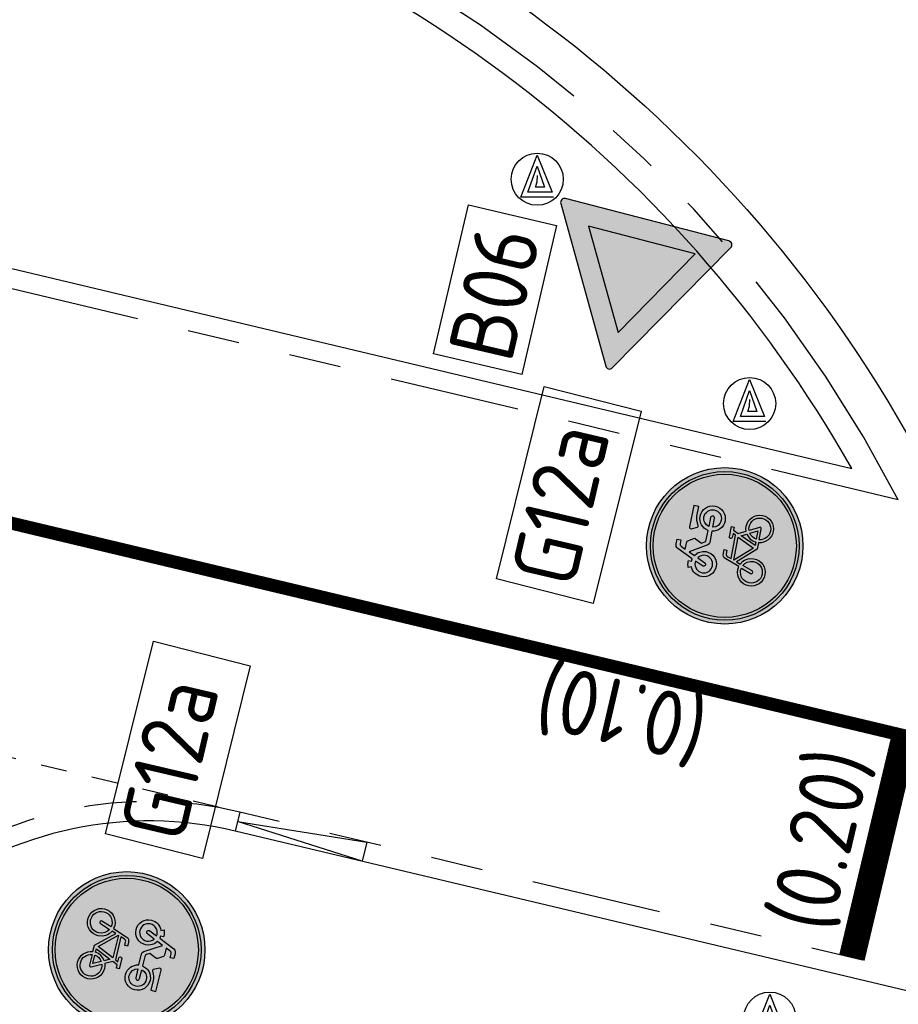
# Model space of a CAD drawing. Header units: metres. Extents: x 116958 to 118326, y 475500 to 477904.
# Tile 481 of 656: x 117583.62 to 117590.36, y 476731.2 to 476738.76. Entities that reach past the tile are written whole.
import ezdxf

# ---------------------------------------------------------------- set-up
doc = ezdxf.new("R2010")
doc.units = ezdxf.units.M
doc.header["$LTSCALE"] = 0.2
for name, pattern in [('HIDDEN', [4, 2, -2]), ('MATGRENS', [2, 1, -1]), ('VH-TROTTOIRBAND_130-150', [15, 5, -2, 2, -2, 2, -2]), ('VH-TROTTOIRBAND_180-200', [20, 10, -2, 2, -2, 2, -2])]:
    doc.linetypes.add(name, pattern=pattern)
doc.layers.get('0').update_dxf_attribs({"color": 6})
for name, color, linetype in [('N-WE-IE-MEUBILAIR_WEGMEUBILAIR_VERKEERSBORD-G', 7, 'Continuous'), ('N-WE-IE-MEUBILAIR_WEGMEUBILAIR_VERKEERSBORD-PAAL', 2, 'Continuous'), ('N-WE-VH-GOOT_TEGEL-300', 251, 'Continuous'), ('N-WE-VH-KANTOPSLUITING_ACHTERKANTBAND-G', 251, 'Continuous'), ('N-WE-VH-KANTOPSLUITING_TROTTOIRBAND_130 150-G', 251, 'VH-TROTTOIRBAND_130-150'), ('N-WE-VH-KANTOPSLUITING_TROTTOIRBAND_130 150-VERLAADG', 251, 'HIDDEN'), ('N-WE-VH-KANTOPSLUITING_TROTTOIRBAND_180 200-G', 251, 'VH-TROTTOIRBAND_180-200'), ('N-WE-VH-MATERIAALGRENS-G', 251, 'MATGRENS'), ('N-WE-VW-MARKERING_DWARS_STOPSTREEP_020-G', 1, 'Continuous'), ('N-WE-VW-MARKERING_LANGS_STREEP_GETROKKEN_010-G', 1, 'Continuous'), ('N-WE-VW-MARKERING_LANGS_STREEP_GETROKKEN_3X010-G', 1, 'Continuous'), ('N-WE-VW-MARKERING_TEKST-G', 7, 'Continuous'), ('to-xx-bibcontour', 7, 'Continuous'), ('to-xx-bibkleur', 7, 'Continuous')]:
    doc.layers.add(name, color=color, linetype=linetype)
doc.styles.get("Standard").update_dxf_attribs({"font": 'isocp.shx'})

# ---------------------------------------------------------------- blocks, each defined once
blk = doc.blocks.new('G12a')
at = {"layer": 'to-xx-bibkleur'}
h = blk.add_hatch(color=150, dxfattribs=at)
h.paths.add_polyline_path([(0.3, 0.3, 1), (-0.3, 0.3, 1)])
h.paths.add_polyline_path([(-0.2852, 0.3, -1), (0.2852, 0.3, -1)], flags=16)
h.paths.add_polyline_path([(-0.2747, 0.3, -1), (0.2747, 0.3, -1)], flags=0)
h.paths.add_polyline_path([(0.1413, 0.1912), (0.1424, 0.1805), (0.1413, 0.1698), (0.1383, 0.1599), (0.1334, 0.1509), (0.1268, 0.143), (0.1191, 0.1366), (0.1099, 0.1316), (0.1, 0.1285), (0.0893, 0.1275), (0.0794, 0.1284), (0.07, 0.1311), (0.0614, 0.1355), (0.0538, 0.1412), (0.0474, 0.1483), (0.0422, 0.1564), (0.0384, 0.1654), (0.0364, 0.175), (0.0111, 0.175), (-0.0515, 0.2444), (-0.0572, 0.2284), (-0.0447, 0.2203), (-0.0395, 0.2151), (-0.0352, 0.2093), (-0.0317, 0.2029), (-0.0291, 0.1959), (-0.027, 0.1805), (-0.0281, 0.1698), (-0.0311, 0.1599), (-0.036, 0.1509), (-0.0425, 0.143), (-0.0503, 0.1366), (-0.0595, 0.1316), (-0.0694, 0.1285), (-0.08, 0.1275), (-0.0907, 0.1285), (-0.1006, 0.1316), (-0.1096, 0.1366), (-0.1175, 0.143), (-0.1239, 0.1509), (-0.129, 0.1599), (-0.132, 0.1698), (-0.1331, 0.1805), (-0.132, 0.1912), (-0.129, 0.2011), (-0.1239, 0.2102), (-0.1175, 0.218), (-0.1096, 0.2244), (-0.1006, 0.2293), (-0.0907, 0.2324), (-0.08, 0.2334), (-0.0675, 0.2322), (-0.0483, 0.2865), (-0.0451, 0.2932), (-0.0412, 0.2971), (-0.0357, 0.2991), (-0.0285, 0.2997), (-0.0146, 0.2997), (-0.0146, 0.2889), (-0.0285, 0.2889), (-0.0319, 0.2883), (-0.0346, 0.2868), (-0.0369, 0.2843), (-0.0386, 0.2808), (-0.0436, 0.2668), (0.0477, 0.2668), (0.0527, 0.2779), (0.037, 0.2779), (0.0349, 0.2784), (0.0332, 0.2796), (0.0316, 0.2834), (0.0332, 0.2874), (0.037, 0.2889), (0.0777, 0.2889), (0.0777, 0.2779), (0.0649, 0.2779), (0.0559, 0.2583), (0.0706, 0.2301), (0.0797, 0.2325), (0.0893, 0.2334), (0.1, 0.2324), (0.1099, 0.2293), (0.1191, 0.2244), (0.1268, 0.218), (0.1334, 0.2102), (0.1383, 0.2011)], flags=0)
h.paths.add_polyline_path([(0.1302, 0.1889), (0.1311, 0.1805), (0.1302, 0.1721), (0.1278, 0.1642), (0.1241, 0.1572), (0.1189, 0.1509), (0.1128, 0.1458), (0.1056, 0.1419), (0.0977, 0.1395), (0.0893, 0.1386), (0.0817, 0.1393), (0.0744, 0.1413), (0.0677, 0.1447), (0.0617, 0.1491), (0.0567, 0.1544), (0.0526, 0.1607), (0.0495, 0.1677), (0.0479, 0.175), (0.0903, 0.175), (0.093, 0.1758), (0.0948, 0.1776), (0.0956, 0.1801), (0.095, 0.1828), (0.0759, 0.2198), (0.0825, 0.2217), (0.0893, 0.2223), (0.0977, 0.2214), (0.1056, 0.2189), (0.1128, 0.2153), (0.1189, 0.2101), (0.1241, 0.204), (0.1278, 0.1968)], flags=0)
h.paths.add_polyline_path([(0.1342, 0.3385), (0.1282, 0.3313), (0.121, 0.3253), (0.1128, 0.3208), (0.1037, 0.318), (0.0938, 0.317), (0.0849, 0.3179), (0.0764, 0.3202), (0.0686, 0.324), (0.0617, 0.329), (0.0558, 0.3353), (0.0511, 0.3424), (0.0477, 0.3503), (0.0456, 0.3589), (0.0021, 0.3589), (-0.0038, 0.3603), (-0.0088, 0.3648), (-0.0485, 0.4301), (-0.0587, 0.4072), (-0.0491, 0.3996), (-0.0451, 0.395), (-0.0418, 0.3898), (-0.0371, 0.3784), (-0.0354, 0.3656), (-0.0363, 0.3558), (-0.0392, 0.3467), (-0.0436, 0.3385), (-0.0495, 0.3313), (-0.0567, 0.3253), (-0.0651, 0.3208), (-0.0742, 0.318), (-0.084, 0.317), (-0.0938, 0.318), (-0.1029, 0.3208), (-0.1111, 0.3253), (-0.1185, 0.3313), (-0.1244, 0.3385), (-0.129, 0.3467), (-0.1317, 0.3558), (-0.1328, 0.3656), (-0.1322, 0.3731), (-0.1307, 0.3801), (-0.1279, 0.3868), (-0.1244, 0.3929), (-0.1201, 0.3984), (-0.1151, 0.4033), (-0.1093, 0.4072), (-0.1031, 0.4104), (-0.1078, 0.4214), (-0.1029, 0.4234), (-0.0971, 0.4247), (-0.0907, 0.4258), (-0.084, 0.4263), (-0.0814, 0.4261), (-0.0814, 0.4142), (-0.0723, 0.4127), (-0.0448, 0.4746), (-0.0415, 0.4792), (-0.0378, 0.4821), (-0.0335, 0.4836), (-0.0284, 0.4841), (-0.0092, 0.4841), (-0.0092, 0.4694), (-0.0244, 0.4694), (-0.0278, 0.4691), (-0.0302, 0.4679), (-0.034, 0.4623), (-0.0413, 0.4461), (-0.0131, 0.4461), (-0.0104, 0.4452), (-0.0076, 0.4427), (0.0053, 0.4222), (0.0064, 0.4186), (0.0056, 0.4156), (-0.0069, 0.3892), (0.0003, 0.3782), (0.0038, 0.3747), (0.009, 0.3737), (0.0459, 0.3737), (0.0482, 0.3821), (0.0517, 0.3898), (0.0564, 0.3967), (0.0622, 0.4026), (0.0691, 0.4075), (0.0767, 0.4112), (0.0851, 0.4135), (0.0938, 0.4142), (0.1037, 0.4133), (0.1128, 0.4104), (0.121, 0.406), (0.1282, 0.4001), (0.1342, 0.3929), (0.1387, 0.3845), (0.1416, 0.3754), (0.1425, 0.3656), (0.1416, 0.3558), (0.1387, 0.3467)], flags=0)
h.paths.add_polyline_path([(0.1218, 0.3468), (0.1177, 0.3417), (0.1127, 0.3375), (0.107, 0.3345), (0.1006, 0.3325), (0.0938, 0.3317), (0.0822, 0.3339), (0.0724, 0.3395), (0.0652, 0.3482), (0.061, 0.3589), (0.096, 0.3589), (0.0989, 0.3595), (0.1014, 0.361), (0.1031, 0.3635), (0.1037, 0.3664), (0.1031, 0.3693), (0.1014, 0.3715), (0.0989, 0.3731), (0.096, 0.3737), (0.0611, 0.3737), (0.0655, 0.384), (0.0729, 0.3921), (0.0774, 0.3952), (0.0825, 0.3975), (0.088, 0.399), (0.0938, 0.3994), (0.1006, 0.3988), (0.107, 0.3968), (0.1127, 0.3936), (0.1177, 0.3895), (0.1218, 0.3845), (0.125, 0.3789), (0.127, 0.3725), (0.1276, 0.3656), (0.127, 0.3589), (0.125, 0.3525)], flags=0)
h.paths.add_polyline_path([(0.081, 0.186), (0.048, 0.186), (0.0502, 0.1948), (0.054, 0.2026), (0.0593, 0.2096), (0.0659, 0.2151)], flags=0)
h.paths.add_polyline_path([(0.0607, 0.225), (0.0515, 0.2177), (0.0441, 0.2086), (0.039, 0.198), (0.0364, 0.186), (0.0229, 0.186), (0.0502, 0.2456)], flags=0)
h.paths.add_polyline_path([(0.0427, 0.2558), (0.0127, 0.1898), (-0.047, 0.2558)], flags=0)
h.paths.add_polyline_path([(0.1294, 0.4263), (0.0909, 0.4263), (0.0831, 0.4254), (0.0747, 0.4231), (0.0671, 0.42), (0.0613, 0.4168), (0.0573, 0.4147), (0.0541, 0.4139), (0.0517, 0.4147), (0.05, 0.4167), (0.0416, 0.434), (0.0396, 0.4394), (0.0396, 0.443), (0.0416, 0.4453), (0.0454, 0.4461), (0.1294, 0.4461)], flags=0)
h.paths.add_polyline_path([(-0.0381, 0.1805), (-0.039, 0.1721), (-0.0415, 0.1642), (-0.0451, 0.1572), (-0.0503, 0.1509), (-0.0566, 0.1458), (-0.0637, 0.1419), (-0.0717, 0.1395), (-0.08, 0.1386), (-0.0884, 0.1395), (-0.0964, 0.1419), (-0.1034, 0.1458), (-0.1096, 0.1509), (-0.1146, 0.1572), (-0.1185, 0.1642), (-0.1209, 0.1721), (-0.1218, 0.1805), (-0.1209, 0.1889), (-0.1185, 0.1968), (-0.1146, 0.204), (-0.1096, 0.2101), (-0.1034, 0.2153), (-0.0964, 0.2189), (-0.0884, 0.2214), (-0.08, 0.2223), (-0.0715, 0.2212), (-0.0852, 0.1822), (-0.0855, 0.1794), (-0.0845, 0.1772), (-0.0825, 0.1756), (-0.08, 0.175), (-0.0767, 0.1762), (-0.0747, 0.1788), (-0.061, 0.2177), (-0.052, 0.2118), (-0.0447, 0.2031), (-0.0398, 0.1926)], flags=0)
h.paths.add_polyline_path([(-0.0529, 0.3525), (-0.0602, 0.3417), (-0.0652, 0.3375), (-0.0709, 0.3345), (-0.0771, 0.3325), (-0.084, 0.3317), (-0.0907, 0.3325), (-0.0971, 0.3345), (-0.1029, 0.3375), (-0.1079, 0.3417), (-0.1121, 0.3468), (-0.1151, 0.3525), (-0.1171, 0.3589), (-0.1179, 0.3656), (-0.1171, 0.3725), (-0.1151, 0.3789), (-0.1121, 0.3845), (-0.1079, 0.3895), (-0.1029, 0.3936), (-0.0971, 0.3968), (-0.0907, 0.3988), (-0.084, 0.3994), (-0.0785, 0.399), (-0.0918, 0.3689), (-0.0924, 0.3662), (-0.0919, 0.3633), (-0.0904, 0.3609), (-0.0881, 0.359), (-0.0852, 0.3584), (-0.0825, 0.359), (-0.08, 0.3606), (-0.0784, 0.363), (-0.0646, 0.3927), (-0.0587, 0.3875), (-0.0543, 0.3811), (-0.0514, 0.3738), (-0.0503, 0.3656), (-0.0509, 0.3589)], flags=0)
h = blk.add_hatch(color=255, dxfattribs=at)
edge = h.paths.add_edge_path(flags=16)
edge.add_arc((0, 0.3), 0.2747, 0, 360)
edge = h.paths.add_edge_path()
edge.add_arc((0, 0.3), 0.2852, 0, 360)
h = blk.add_hatch(color=255, dxfattribs=at)
h.paths.add_polyline_path([(-0.0646, 0.3927), (-0.0784, 0.363), (-0.08, 0.3606), (-0.0825, 0.359), (-0.0852, 0.3584), (-0.0881, 0.359), (-0.0904, 0.3609), (-0.0919, 0.3633), (-0.0924, 0.3662), (-0.0918, 0.3689), (-0.0785, 0.399), (-0.084, 0.3994), (-0.0907, 0.3988), (-0.0971, 0.3968), (-0.1029, 0.3936), (-0.1079, 0.3895), (-0.1121, 0.3845), (-0.1151, 0.3789), (-0.1171, 0.3725), (-0.1179, 0.3656), (-0.1171, 0.3589), (-0.1151, 0.3525), (-0.1121, 0.3468), (-0.1079, 0.3417), (-0.1029, 0.3375), (-0.0971, 0.3345), (-0.0907, 0.3325), (-0.084, 0.3317), (-0.0771, 0.3325), (-0.0709, 0.3345), (-0.0652, 0.3375), (-0.0602, 0.3417), (-0.0529, 0.3525), (-0.0509, 0.3589), (-0.0503, 0.3656), (-0.0514, 0.3738), (-0.0543, 0.3811), (-0.0587, 0.3875)], flags=16)
h.paths.add_polyline_path([(0.061, 0.3589), (0.096, 0.3589), (0.0989, 0.3595), (0.1014, 0.361), (0.1031, 0.3635), (0.1037, 0.3664), (0.1031, 0.3693), (0.1014, 0.3715), (0.0989, 0.3731), (0.096, 0.3737), (0.0611, 0.3737), (0.0655, 0.384), (0.0729, 0.3921), (0.0774, 0.3952), (0.0825, 0.3975), (0.088, 0.399), (0.0938, 0.3994), (0.1006, 0.3988), (0.107, 0.3968), (0.1127, 0.3936), (0.1177, 0.3895), (0.1218, 0.3845), (0.125, 0.3789), (0.127, 0.3725), (0.1276, 0.3656), (0.127, 0.3589), (0.125, 0.3525), (0.1218, 0.3468), (0.1177, 0.3417), (0.1127, 0.3375), (0.107, 0.3345), (0.1006, 0.3325), (0.0938, 0.3317), (0.0822, 0.3339), (0.0724, 0.3395), (0.0652, 0.3482)], flags=16)
h.paths.add_polyline_path([(0.1294, 0.4263), (0.1294, 0.4461), (0.0454, 0.4461), (0.0416, 0.4453), (0.0396, 0.443), (0.0396, 0.4394), (0.0416, 0.434), (0.05, 0.4167), (0.0517, 0.4147), (0.0541, 0.4139), (0.0573, 0.4147), (0.0613, 0.4168), (0.0671, 0.42), (0.0747, 0.4231), (0.0831, 0.4254), (0.0909, 0.4263)], flags=17)
h.paths.add_polyline_path([(0.0003, 0.3782), (0.0038, 0.3747), (0.009, 0.3737), (0.0459, 0.3737), (0.0482, 0.3821), (0.0517, 0.3898), (0.0564, 0.3967), (0.0622, 0.4026), (0.0691, 0.4075), (0.0767, 0.4112), (0.0851, 0.4135), (0.0938, 0.4142), (0.1037, 0.4133), (0.1128, 0.4104), (0.121, 0.406), (0.1282, 0.4001), (0.1342, 0.3929), (0.1387, 0.3845), (0.1416, 0.3754), (0.1425, 0.3656), (0.1416, 0.3558), (0.1387, 0.3467), (0.1342, 0.3385), (0.1282, 0.3313), (0.121, 0.3253), (0.1128, 0.3208), (0.1037, 0.318), (0.0938, 0.317), (0.0849, 0.3179), (0.0764, 0.3202), (0.0686, 0.324), (0.0617, 0.329), (0.0558, 0.3353), (0.0511, 0.3424), (0.0477, 0.3503), (0.0456, 0.3589), (0.0021, 0.3589), (-0.0038, 0.3603), (-0.0088, 0.3648), (-0.0485, 0.4301), (-0.0587, 0.4072), (-0.0491, 0.3996), (-0.0451, 0.395), (-0.0418, 0.3898), (-0.0371, 0.3784), (-0.0354, 0.3656), (-0.0363, 0.3558), (-0.0392, 0.3467), (-0.0436, 0.3385), (-0.0495, 0.3313), (-0.0567, 0.3253), (-0.0651, 0.3208), (-0.0742, 0.318), (-0.084, 0.317), (-0.0938, 0.318), (-0.1029, 0.3208), (-0.1111, 0.3253), (-0.1185, 0.3313), (-0.1244, 0.3385), (-0.129, 0.3467), (-0.1317, 0.3558), (-0.1328, 0.3656), (-0.1322, 0.3731), (-0.1307, 0.3801), (-0.1279, 0.3868), (-0.1244, 0.3929), (-0.1201, 0.3984), (-0.1151, 0.4033), (-0.1093, 0.4072), (-0.1031, 0.4104), (-0.1078, 0.4214), (-0.1029, 0.4234), (-0.0971, 0.4247), (-0.0907, 0.4258), (-0.084, 0.4263), (-0.0814, 0.4261), (-0.0814, 0.4142), (-0.0723, 0.4127), (-0.0448, 0.4746), (-0.0415, 0.4792), (-0.0378, 0.4821), (-0.0335, 0.4836), (-0.0284, 0.4841), (-0.0092, 0.4841), (-0.0092, 0.4694), (-0.0244, 0.4694), (-0.0278, 0.4691), (-0.0302, 0.4679), (-0.034, 0.4623), (-0.0413, 0.4461), (-0.0131, 0.4461), (-0.0104, 0.4452), (-0.0076, 0.4427), (0.0053, 0.4222), (0.0064, 0.4186), (0.0056, 0.4156), (-0.0069, 0.3892)])
h.paths.add_polyline_path([(-0.0381, 0.1805), (-0.039, 0.1721), (-0.0415, 0.1642), (-0.0451, 0.1572), (-0.0503, 0.1509), (-0.0566, 0.1458), (-0.0637, 0.1419), (-0.0717, 0.1395), (-0.08, 0.1386), (-0.0884, 0.1395), (-0.0964, 0.1419), (-0.1034, 0.1458), (-0.1096, 0.1509), (-0.1146, 0.1572), (-0.1185, 0.1642), (-0.1209, 0.1721), (-0.1218, 0.1805), (-0.1209, 0.1889), (-0.1185, 0.1968), (-0.1146, 0.204), (-0.1096, 0.2101), (-0.1034, 0.2153), (-0.0964, 0.2189), (-0.0884, 0.2214), (-0.08, 0.2223), (-0.0715, 0.2212), (-0.0852, 0.1822), (-0.0855, 0.1794), (-0.0845, 0.1772), (-0.0825, 0.1756), (-0.08, 0.175), (-0.0767, 0.1762), (-0.0747, 0.1788), (-0.061, 0.2177), (-0.052, 0.2118), (-0.0447, 0.2031), (-0.0398, 0.1926)], flags=16)
h.paths.add_polyline_path([(0.0427, 0.2558), (0.0127, 0.1898), (-0.047, 0.2558)], flags=16)
h.paths.add_polyline_path([(0.0229, 0.186), (0.0502, 0.2456), (0.0607, 0.225), (0.0515, 0.2177), (0.0441, 0.2086), (0.039, 0.198), (0.0364, 0.186)], flags=16)
h.paths.add_polyline_path([(0.0759, 0.2198), (0.0825, 0.2217), (0.0893, 0.2223), (0.0977, 0.2214), (0.1056, 0.2189), (0.1128, 0.2153), (0.1189, 0.2101), (0.1241, 0.204), (0.1278, 0.1968), (0.1302, 0.1889), (0.1311, 0.1805), (0.1302, 0.1721), (0.1278, 0.1642), (0.1241, 0.1572), (0.1189, 0.1509), (0.1128, 0.1458), (0.1056, 0.1419), (0.0977, 0.1395), (0.0893, 0.1386), (0.0817, 0.1393), (0.0744, 0.1413), (0.0677, 0.1447), (0.0617, 0.1491), (0.0567, 0.1544), (0.0526, 0.1607), (0.0495, 0.1677), (0.0479, 0.175), (0.0903, 0.175), (0.093, 0.1758), (0.0948, 0.1776), (0.0956, 0.1801), (0.095, 0.1828)], flags=16)
h.paths.add_polyline_path([(0.0659, 0.2151), (0.081, 0.186), (0.048, 0.186), (0.0502, 0.1948), (0.054, 0.2026), (0.0593, 0.2096)], flags=16)
h.paths.add_polyline_path([(0.0777, 0.2889), (0.0777, 0.2779), (0.0649, 0.2779), (0.0559, 0.2583), (0.0706, 0.2301), (0.0797, 0.2325), (0.0893, 0.2334), (0.1, 0.2324), (0.1099, 0.2293), (0.1191, 0.2244), (0.1268, 0.218), (0.1334, 0.2102), (0.1383, 0.2011), (0.1413, 0.1912), (0.1424, 0.1805), (0.1413, 0.1698), (0.1383, 0.1599), (0.1334, 0.1509), (0.1268, 0.143), (0.1191, 0.1366), (0.1099, 0.1316), (0.1, 0.1285), (0.0893, 0.1275), (0.0794, 0.1284), (0.07, 0.1311), (0.0614, 0.1355), (0.0538, 0.1412), (0.0474, 0.1483), (0.0422, 0.1564), (0.0384, 0.1654), (0.0364, 0.175), (0.0111, 0.175), (-0.0515, 0.2444), (-0.0572, 0.2284), (-0.0447, 0.2203), (-0.0395, 0.2151), (-0.0352, 0.2093), (-0.0317, 0.2029), (-0.0291, 0.1959), (-0.027, 0.1805), (-0.0281, 0.1698), (-0.0311, 0.1599), (-0.036, 0.1509), (-0.0425, 0.143), (-0.0503, 0.1366), (-0.0595, 0.1316), (-0.0694, 0.1285), (-0.08, 0.1275), (-0.0907, 0.1285), (-0.1006, 0.1316), (-0.1096, 0.1366), (-0.1175, 0.143), (-0.1239, 0.1509), (-0.129, 0.1599), (-0.132, 0.1698), (-0.1331, 0.1805), (-0.132, 0.1912), (-0.129, 0.2011), (-0.1239, 0.2102), (-0.1175, 0.218), (-0.1096, 0.2244), (-0.1006, 0.2293), (-0.0907, 0.2324), (-0.08, 0.2334), (-0.0675, 0.2322), (-0.0483, 0.2865), (-0.0451, 0.2932), (-0.0412, 0.2971), (-0.0357, 0.2991), (-0.0285, 0.2997), (-0.0146, 0.2997), (-0.0146, 0.2889), (-0.0285, 0.2889), (-0.0319, 0.2883), (-0.0346, 0.2868), (-0.0369, 0.2843), (-0.0386, 0.2808), (-0.0436, 0.2668), (0.0477, 0.2668), (0.0527, 0.2779), (0.037, 0.2779), (0.0349, 0.2784), (0.0332, 0.2796), (0.0316, 0.2834), (0.0332, 0.2874), (0.037, 0.2889)])
at = {"layer": 'to-xx-bibcontour', "color": 7}
for points in [[(0.0003, 0.3782), (0.0038, 0.3747), (0.009, 0.3737), (0.0459, 0.3737), (0.0482, 0.3821), (0.0517, 0.3898), (0.0564, 0.3967), (0.0622, 0.4026), (0.0691, 0.4075), (0.0767, 0.4112), (0.0851, 0.4135), (0.0938, 0.4142), (0.1037, 0.4133), (0.1128, 0.4104), (0.121, 0.406), (0.1282, 0.4001), (0.1342, 0.3929), (0.1387, 0.3845), (0.1416, 0.3754), (0.1425, 0.3656), (0.1416, 0.3558), (0.1387, 0.3467), (0.1342, 0.3385), (0.1282, 0.3313), (0.121, 0.3253), (0.1128, 0.3208), (0.1037, 0.318), (0.0938, 0.317), (0.0849, 0.3179), (0.0764, 0.3202), (0.0686, 0.324), (0.0617, 0.329), (0.0558, 0.3353), (0.0511, 0.3424), (0.0477, 0.3503), (0.0456, 0.3589), (0.0021, 0.3589), (-0.0038, 0.3603), (-0.0088, 0.3648), (-0.0485, 0.4301), (-0.0587, 0.4072), (-0.0491, 0.3996), (-0.0451, 0.395), (-0.0418, 0.3898), (-0.0371, 0.3784), (-0.0354, 0.3656), (-0.0363, 0.3558), (-0.0392, 0.3467), (-0.0436, 0.3385), (-0.0495, 0.3313), (-0.0567, 0.3253), (-0.0651, 0.3208), (-0.0742, 0.318), (-0.084, 0.317), (-0.0938, 0.318), (-0.1029, 0.3208), (-0.1111, 0.3253), (-0.1185, 0.3313), (-0.1244, 0.3385), (-0.129, 0.3467), (-0.1317, 0.3558), (-0.1328, 0.3656), (-0.1322, 0.3731), (-0.1307, 0.3801), (-0.1279, 0.3868), (-0.1244, 0.3929), (-0.1201, 0.3984), (-0.1151, 0.4033), (-0.1093, 0.4072), (-0.1031, 0.4104), (-0.1078, 0.4214), (-0.1029, 0.4234), (-0.0971, 0.4247), (-0.0907, 0.4258), (-0.084, 0.4263), (-0.0814, 0.4261), (-0.0814, 0.4142), (-0.0723, 0.4127), (-0.0448, 0.4746), (-0.0415, 0.4792), (-0.0378, 0.4821), (-0.0335, 0.4836), (-0.0284, 0.4841), (-0.0092, 0.4841), (-0.0092, 0.4694), (-0.0244, 0.4694), (-0.0278, 0.4691), (-0.0302, 0.4679), (-0.034, 0.4623), (-0.0413, 0.4461), (-0.0131, 0.4461), (-0.0104, 0.4452), (-0.0076, 0.4427), (0.0053, 0.4222), (0.0064, 0.4186), (0.0056, 0.4156), (-0.0069, 0.3892), (0.0003, 0.3782)], [(0.1294, 0.4263), (0.1294, 0.4461), (0.0454, 0.4461), (0.0416, 0.4453), (0.0396, 0.443), (0.0396, 0.4394), (0.0416, 0.434), (0.05, 0.4167), (0.0517, 0.4147), (0.0541, 0.4139), (0.0573, 0.4147), (0.0613, 0.4168), (0.0671, 0.42), (0.0747, 0.4231), (0.0831, 0.4254), (0.0909, 0.4263), (0.1294, 0.4263)], [(-0.0646, 0.3927), (-0.0784, 0.363), (-0.08, 0.3606), (-0.0825, 0.359), (-0.0852, 0.3584), (-0.0881, 0.359), (-0.0904, 0.3609), (-0.0919, 0.3633), (-0.0924, 0.3662), (-0.0918, 0.3689), (-0.0785, 0.399), (-0.084, 0.3994), (-0.0907, 0.3988), (-0.0971, 0.3968), (-0.1029, 0.3936), (-0.1079, 0.3895), (-0.1121, 0.3845), (-0.1151, 0.3789), (-0.1171, 0.3725), (-0.1179, 0.3656), (-0.1171, 0.3589), (-0.1151, 0.3525), (-0.1121, 0.3468), (-0.1079, 0.3417), (-0.1029, 0.3375), (-0.0971, 0.3345), (-0.0907, 0.3325), (-0.084, 0.3317), (-0.0771, 0.3325), (-0.0709, 0.3345), (-0.0652, 0.3375), (-0.0602, 0.3417), (-0.0529, 0.3525), (-0.0509, 0.3589), (-0.0503, 0.3656), (-0.0514, 0.3738), (-0.0543, 0.3811), (-0.0587, 0.3875), (-0.0646, 0.3927)], [(0.061, 0.3589), (0.096, 0.3589), (0.0989, 0.3595), (0.1014, 0.361), (0.1031, 0.3635), (0.1037, 0.3664), (0.1031, 0.3693), (0.1014, 0.3715), (0.0989, 0.3731), (0.096, 0.3737), (0.0611, 0.3737), (0.0655, 0.384), (0.0729, 0.3921), (0.0774, 0.3952), (0.0825, 0.3975), (0.088, 0.399), (0.0938, 0.3994), (0.1006, 0.3988), (0.107, 0.3968), (0.1127, 0.3936), (0.1177, 0.3895), (0.1218, 0.3845), (0.125, 0.3789), (0.127, 0.3725), (0.1276, 0.3656), (0.127, 0.3589), (0.125, 0.3525), (0.1218, 0.3468), (0.1177, 0.3417), (0.1127, 0.3375), (0.107, 0.3345), (0.1006, 0.3325), (0.0938, 0.3317), (0.0822, 0.3339), (0.0724, 0.3395), (0.0652, 0.3482), (0.061, 0.3589)], [(0.0777, 0.2889), (0.0777, 0.2779), (0.0649, 0.2779), (0.0559, 0.2583), (0.0706, 0.2301), (0.0797, 0.2325), (0.0893, 0.2334), (0.1, 0.2324), (0.1099, 0.2293), (0.1191, 0.2244), (0.1268, 0.218), (0.1334, 0.2102), (0.1383, 0.2011), (0.1413, 0.1912), (0.1424, 0.1805), (0.1413, 0.1698), (0.1383, 0.1599), (0.1334, 0.1509), (0.1268, 0.143), (0.1191, 0.1366), (0.1099, 0.1316), (0.1, 0.1285), (0.0893, 0.1275), (0.0794, 0.1284), (0.07, 0.1311), (0.0614, 0.1355), (0.0538, 0.1412), (0.0474, 0.1483), (0.0422, 0.1564), (0.0384, 0.1654), (0.0364, 0.175), (0.0111, 0.175), (-0.0515, 0.2444), (-0.0572, 0.2284), (-0.0447, 0.2203), (-0.0395, 0.2151), (-0.0352, 0.2093), (-0.0317, 0.2029), (-0.0291, 0.1959), (-0.027, 0.1805), (-0.0281, 0.1698), (-0.0311, 0.1599), (-0.036, 0.1509), (-0.0425, 0.143), (-0.0503, 0.1366), (-0.0595, 0.1316), (-0.0694, 0.1285), (-0.08, 0.1275), (-0.0907, 0.1285), (-0.1006, 0.1316), (-0.1096, 0.1366), (-0.1175, 0.143), (-0.1239, 0.1509), (-0.129, 0.1599), (-0.132, 0.1698), (-0.1331, 0.1805), (-0.132, 0.1912), (-0.129, 0.2011), (-0.1239, 0.2102), (-0.1175, 0.218), (-0.1096, 0.2244), (-0.1006, 0.2293), (-0.0907, 0.2324), (-0.08, 0.2334), (-0.0675, 0.2322), (-0.0483, 0.2865), (-0.0451, 0.2932), (-0.0412, 0.2971), (-0.0357, 0.2991), (-0.0285, 0.2997), (-0.0146, 0.2997), (-0.0146, 0.2889), (-0.0285, 0.2889), (-0.0319, 0.2883), (-0.0346, 0.2868), (-0.0369, 0.2843), (-0.0386, 0.2808), (-0.0436, 0.2668), (0.0477, 0.2668), (0.0527, 0.2779), (0.037, 0.2779), (0.0349, 0.2784), (0.0332, 0.2796), (0.0316, 0.2834), (0.0332, 0.2874), (0.037, 0.2889), (0.0777, 0.2889)], [(0.0427, 0.2558), (0.0127, 0.1898), (-0.047, 0.2558), (0.0427, 0.2558)], [(0.0229, 0.186), (0.0502, 0.2456), (0.0607, 0.225), (0.0515, 0.2177), (0.0441, 0.2086), (0.039, 0.198), (0.0364, 0.186), (0.0229, 0.186)], [(-0.0381, 0.1805), (-0.039, 0.1721), (-0.0415, 0.1642), (-0.0451, 0.1572), (-0.0503, 0.1509), (-0.0566, 0.1458), (-0.0637, 0.1419), (-0.0717, 0.1395), (-0.08, 0.1386), (-0.0884, 0.1395), (-0.0964, 0.1419), (-0.1034, 0.1458), (-0.1096, 0.1509), (-0.1146, 0.1572), (-0.1185, 0.1642), (-0.1209, 0.1721), (-0.1218, 0.1805), (-0.1209, 0.1889), (-0.1185, 0.1968), (-0.1146, 0.204), (-0.1096, 0.2101), (-0.1034, 0.2153), (-0.0964, 0.2189), (-0.0884, 0.2214), (-0.08, 0.2223), (-0.0715, 0.2212), (-0.0852, 0.1822), (-0.0855, 0.1794), (-0.0845, 0.1772), (-0.0825, 0.1756), (-0.08, 0.175), (-0.0767, 0.1762), (-0.0747, 0.1788), (-0.061, 0.2177), (-0.052, 0.2118), (-0.0447, 0.2031), (-0.0398, 0.1926), (-0.0381, 0.1805)], [(0.0759, 0.2198), (0.0825, 0.2217), (0.0893, 0.2223), (0.0977, 0.2214), (0.1056, 0.2189), (0.1128, 0.2153), (0.1189, 0.2101), (0.1241, 0.204), (0.1278, 0.1968), (0.1302, 0.1889), (0.1311, 0.1805), (0.1302, 0.1721), (0.1278, 0.1642), (0.1241, 0.1572), (0.1189, 0.1509), (0.1128, 0.1458), (0.1056, 0.1419), (0.0977, 0.1395), (0.0893, 0.1386), (0.0817, 0.1393), (0.0744, 0.1413), (0.0677, 0.1447), (0.0617, 0.1491), (0.0567, 0.1544), (0.0526, 0.1607), (0.0495, 0.1677), (0.0479, 0.175), (0.0903, 0.175), (0.093, 0.1758), (0.0948, 0.1776), (0.0956, 0.1801), (0.095, 0.1828), (0.0759, 0.2198)], [(0.0659, 0.2151), (0.081, 0.186), (0.048, 0.186), (0.0502, 0.1948), (0.054, 0.2026), (0.0593, 0.2096), (0.0659, 0.2151)]]:
    blk.add_lwpolyline(points, dxfattribs=at)
for radius in [0.3, 0.2852, 0.2747]:
    blk.add_circle((0, 0.3), radius, dxfattribs=at)
at = {"layer": 'to-xx-bibkleur', "color": 255}
for points in [[(0.0003, 0.3782), (0.0038, 0.3747), (0.009, 0.3737), (0.0459, 0.3737), (0.0482, 0.3821), (0.0517, 0.3898), (0.0564, 0.3967), (0.0622, 0.4026), (0.0691, 0.4075), (0.0767, 0.4112), (0.0851, 0.4135), (0.0938, 0.4142), (0.1037, 0.4133), (0.1128, 0.4104), (0.121, 0.406), (0.1282, 0.4001), (0.1342, 0.3929), (0.1387, 0.3845), (0.1416, 0.3754), (0.1425, 0.3656), (0.1416, 0.3558), (0.1387, 0.3467), (0.1342, 0.3385), (0.1282, 0.3313), (0.121, 0.3253), (0.1128, 0.3208), (0.1037, 0.318), (0.0938, 0.317), (0.0849, 0.3179), (0.0764, 0.3202), (0.0686, 0.324), (0.0617, 0.329), (0.0558, 0.3353), (0.0511, 0.3424), (0.0477, 0.3503), (0.0456, 0.3589), (0.0021, 0.3589), (-0.0038, 0.3603), (-0.0088, 0.3648), (-0.0485, 0.4301), (-0.0587, 0.4072), (-0.0491, 0.3996), (-0.0451, 0.395), (-0.0418, 0.3898), (-0.0371, 0.3784), (-0.0354, 0.3656), (-0.0363, 0.3558), (-0.0392, 0.3467), (-0.0436, 0.3385), (-0.0495, 0.3313), (-0.0567, 0.3253), (-0.0651, 0.3208), (-0.0742, 0.318), (-0.084, 0.317), (-0.0938, 0.318), (-0.1029, 0.3208), (-0.1111, 0.3253), (-0.1185, 0.3313), (-0.1244, 0.3385), (-0.129, 0.3467), (-0.1317, 0.3558), (-0.1328, 0.3656), (-0.1322, 0.3731), (-0.1307, 0.3801), (-0.1279, 0.3868), (-0.1244, 0.3929), (-0.1201, 0.3984), (-0.1151, 0.4033), (-0.1093, 0.4072), (-0.1031, 0.4104), (-0.1078, 0.4214), (-0.1029, 0.4234), (-0.0971, 0.4247), (-0.0907, 0.4258), (-0.084, 0.4263), (-0.0814, 0.4261), (-0.0814, 0.4142), (-0.0723, 0.4127), (-0.0448, 0.4746), (-0.0415, 0.4792), (-0.0378, 0.4821), (-0.0335, 0.4836), (-0.0284, 0.4841), (-0.0092, 0.4841), (-0.0092, 0.4694), (-0.0244, 0.4694), (-0.0278, 0.4691), (-0.0302, 0.4679), (-0.034, 0.4623), (-0.0413, 0.4461), (-0.0131, 0.4461), (-0.0104, 0.4452), (-0.0076, 0.4427), (0.0053, 0.4222), (0.0064, 0.4186), (0.0056, 0.4156), (-0.0069, 0.3892), (0.0003, 0.3782)], [(0.1294, 0.4263), (0.1294, 0.4461), (0.0454, 0.4461), (0.0416, 0.4453), (0.0396, 0.443), (0.0396, 0.4394), (0.0416, 0.434), (0.05, 0.4167), (0.0517, 0.4147), (0.0541, 0.4139), (0.0573, 0.4147), (0.0613, 0.4168), (0.0671, 0.42), (0.0747, 0.4231), (0.0831, 0.4254), (0.0909, 0.4263), (0.1294, 0.4263)], [(-0.0646, 0.3927), (-0.0784, 0.363), (-0.08, 0.3606), (-0.0825, 0.359), (-0.0852, 0.3584), (-0.0881, 0.359), (-0.0904, 0.3609), (-0.0919, 0.3633), (-0.0924, 0.3662), (-0.0918, 0.3689), (-0.0785, 0.399), (-0.084, 0.3994), (-0.0907, 0.3988), (-0.0971, 0.3968), (-0.1029, 0.3936), (-0.1079, 0.3895), (-0.1121, 0.3845), (-0.1151, 0.3789), (-0.1171, 0.3725), (-0.1179, 0.3656), (-0.1171, 0.3589), (-0.1151, 0.3525), (-0.1121, 0.3468), (-0.1079, 0.3417), (-0.1029, 0.3375), (-0.0971, 0.3345), (-0.0907, 0.3325), (-0.084, 0.3317), (-0.0771, 0.3325), (-0.0709, 0.3345), (-0.0652, 0.3375), (-0.0602, 0.3417), (-0.0529, 0.3525), (-0.0509, 0.3589), (-0.0503, 0.3656), (-0.0514, 0.3738), (-0.0543, 0.3811), (-0.0587, 0.3875), (-0.0646, 0.3927)], [(0.061, 0.3589), (0.096, 0.3589), (0.0989, 0.3595), (0.1014, 0.361), (0.1031, 0.3635), (0.1037, 0.3664), (0.1031, 0.3693), (0.1014, 0.3715), (0.0989, 0.3731), (0.096, 0.3737), (0.0611, 0.3737), (0.0655, 0.384), (0.0729, 0.3921), (0.0774, 0.3952), (0.0825, 0.3975), (0.088, 0.399), (0.0938, 0.3994), (0.1006, 0.3988), (0.107, 0.3968), (0.1127, 0.3936), (0.1177, 0.3895), (0.1218, 0.3845), (0.125, 0.3789), (0.127, 0.3725), (0.1276, 0.3656), (0.127, 0.3589), (0.125, 0.3525), (0.1218, 0.3468), (0.1177, 0.3417), (0.1127, 0.3375), (0.107, 0.3345), (0.1006, 0.3325), (0.0938, 0.3317), (0.0822, 0.3339), (0.0724, 0.3395), (0.0652, 0.3482), (0.061, 0.3589)], [(0.0777, 0.2889), (0.0777, 0.2779), (0.0649, 0.2779), (0.0559, 0.2583), (0.0706, 0.2301), (0.0797, 0.2325), (0.0893, 0.2334), (0.1, 0.2324), (0.1099, 0.2293), (0.1191, 0.2244), (0.1268, 0.218), (0.1334, 0.2102), (0.1383, 0.2011), (0.1413, 0.1912), (0.1424, 0.1805), (0.1413, 0.1698), (0.1383, 0.1599), (0.1334, 0.1509), (0.1268, 0.143), (0.1191, 0.1366), (0.1099, 0.1316), (0.1, 0.1285), (0.0893, 0.1275), (0.0794, 0.1284), (0.07, 0.1311), (0.0614, 0.1355), (0.0538, 0.1412), (0.0474, 0.1483), (0.0422, 0.1564), (0.0384, 0.1654), (0.0364, 0.175), (0.0111, 0.175), (-0.0515, 0.2444), (-0.0572, 0.2284), (-0.0447, 0.2203), (-0.0395, 0.2151), (-0.0352, 0.2093), (-0.0317, 0.2029), (-0.0291, 0.1959), (-0.027, 0.1805), (-0.0281, 0.1698), (-0.0311, 0.1599), (-0.036, 0.1509), (-0.0425, 0.143), (-0.0503, 0.1366), (-0.0595, 0.1316), (-0.0694, 0.1285), (-0.08, 0.1275), (-0.0907, 0.1285), (-0.1006, 0.1316), (-0.1096, 0.1366), (-0.1175, 0.143), (-0.1239, 0.1509), (-0.129, 0.1599), (-0.132, 0.1698), (-0.1331, 0.1805), (-0.132, 0.1912), (-0.129, 0.2011), (-0.1239, 0.2102), (-0.1175, 0.218), (-0.1096, 0.2244), (-0.1006, 0.2293), (-0.0907, 0.2324), (-0.08, 0.2334), (-0.0675, 0.2322), (-0.0483, 0.2865), (-0.0451, 0.2932), (-0.0412, 0.2971), (-0.0357, 0.2991), (-0.0285, 0.2997), (-0.0146, 0.2997), (-0.0146, 0.2889), (-0.0285, 0.2889), (-0.0319, 0.2883), (-0.0346, 0.2868), (-0.0369, 0.2843), (-0.0386, 0.2808), (-0.0436, 0.2668), (0.0477, 0.2668), (0.0527, 0.2779), (0.037, 0.2779), (0.0349, 0.2784), (0.0332, 0.2796), (0.0316, 0.2834), (0.0332, 0.2874), (0.037, 0.2889), (0.0777, 0.2889)], [(0.0427, 0.2558), (0.0127, 0.1898), (-0.047, 0.2558), (0.0427, 0.2558)], [(0.0229, 0.186), (0.0502, 0.2456), (0.0607, 0.225), (0.0515, 0.2177), (0.0441, 0.2086), (0.039, 0.198), (0.0364, 0.186), (0.0229, 0.186)], [(-0.0381, 0.1805), (-0.039, 0.1721), (-0.0415, 0.1642), (-0.0451, 0.1572), (-0.0503, 0.1509), (-0.0566, 0.1458), (-0.0637, 0.1419), (-0.0717, 0.1395), (-0.08, 0.1386), (-0.0884, 0.1395), (-0.0964, 0.1419), (-0.1034, 0.1458), (-0.1096, 0.1509), (-0.1146, 0.1572), (-0.1185, 0.1642), (-0.1209, 0.1721), (-0.1218, 0.1805), (-0.1209, 0.1889), (-0.1185, 0.1968), (-0.1146, 0.204), (-0.1096, 0.2101), (-0.1034, 0.2153), (-0.0964, 0.2189), (-0.0884, 0.2214), (-0.08, 0.2223), (-0.0715, 0.2212), (-0.0852, 0.1822), (-0.0855, 0.1794), (-0.0845, 0.1772), (-0.0825, 0.1756), (-0.08, 0.175), (-0.0767, 0.1762), (-0.0747, 0.1788), (-0.061, 0.2177), (-0.052, 0.2118), (-0.0447, 0.2031), (-0.0398, 0.1926), (-0.0381, 0.1805)], [(0.0759, 0.2198), (0.0825, 0.2217), (0.0893, 0.2223), (0.0977, 0.2214), (0.1056, 0.2189), (0.1128, 0.2153), (0.1189, 0.2101), (0.1241, 0.204), (0.1278, 0.1968), (0.1302, 0.1889), (0.1311, 0.1805), (0.1302, 0.1721), (0.1278, 0.1642), (0.1241, 0.1572), (0.1189, 0.1509), (0.1128, 0.1458), (0.1056, 0.1419), (0.0977, 0.1395), (0.0893, 0.1386), (0.0817, 0.1393), (0.0744, 0.1413), (0.0677, 0.1447), (0.0617, 0.1491), (0.0567, 0.1544), (0.0526, 0.1607), (0.0495, 0.1677), (0.0479, 0.175), (0.0903, 0.175), (0.093, 0.1758), (0.0948, 0.1776), (0.0956, 0.1801), (0.095, 0.1828), (0.0759, 0.2198)], [(0.0659, 0.2151), (0.081, 0.186), (0.048, 0.186), (0.0502, 0.1948), (0.054, 0.2026), (0.0593, 0.2096), (0.0659, 0.2151)]]:
    blk.add_lwpolyline(points, dxfattribs=at)
at = {"layer": 'to-xx-bibkleur', "color": 150}
blk.add_circle((0, 0.3), 0.3, dxfattribs=at)
at = {"layer": 'to-xx-bibkleur', "color": 255}
for radius in [0.2852, 0.2747]:
    blk.add_circle((0, 0.3), radius, dxfattribs=at)
blk = doc.blocks.new('B06')
at = {"layer": 'to-xx-bibkleur'}
h = blk.add_hatch(color=10, dxfattribs=at)
h.paths.add_polyline_path([(0.2114, 0.5112), (-0.2114, 0.5112), (0, 0.145)], flags=16)
edge = h.paths.add_edge_path()
edge.add_line((-0.337, 0.5687), (-0.013, 0.0075))
edge.add_arc((0, 0.015), 0.015, 210, 330)
edge.add_line((0.013, 0.0075), (0.337, 0.5687))
edge.add_arc((0.324, 0.5762), 0.015, 330, 450)
edge.add_line((0.324, 0.5912), (-0.324, 0.5912))
edge.add_arc((-0.324, 0.5762), 0.015, 90, 210)
blk.add_hatch(color=255, dxfattribs=at).paths.add_polyline_path([(0.2114, 0.5112), (-0.2114, 0.5112), (0, 0.145)])
at = {"layer": 'to-xx-bibcontour', "color": 7, "flags": 128}
blk.add_lwpolyline([(-0.337, 0.5687), (-0.013, 0.0075, 0.57735), (0.013, 0.0075), (0.337, 0.5687, 0.57735), (0.324, 0.5912), (-0.324, 0.5912, 0.57735)], format="xyb", close=True, dxfattribs=at)
blk.add_lwpolyline([(0.2114, 0.5112), (-0.2114, 0.5112), (0, 0.145)], close=True, dxfattribs=at)
at = {"layer": 'to-xx-bibkleur', "color": 10, "flags": 128}
blk.add_lwpolyline([(-0.337, 0.5687), (-0.013, 0.0075, 0.57735), (0.013, 0.0075), (0.337, 0.5687, 0.57735), (0.324, 0.5912), (-0.324, 0.5912, 0.57735)], format="xyb", close=True, dxfattribs=at)
blk.add_lwpolyline([(0.2114, 0.5112), (-0.2114, 0.5112), (0, 0.145)], close=True, dxfattribs=at)
blk = doc.blocks.new('Vb')
blk.add_lwpolyline([(125, -138), (-127, -138), (0, 185), (114, -100), (-71, -100), (0, 100), (56, -60), (-13, -60), (0, -20), (1, 30)])
blk.add_circle((0, 0), 200)

msp = doc.modelspace()

# ---------------------------------------------------------------- linework, layer by layer
at = {"layer": 'N-WE-IE-MEUBILAIR_WEGMEUBILAIR_VERKEERSBORD-G'}
for points in [[(117586.8004, 476736.1932), (117587.0672, 476737.3378), (117587.7435, 476737.1796), (117587.4767, 476736.0351)], [(117587.2814, 476734.4671), (117587.6479, 476735.9447), (117588.3916, 476735.7556), (117588.0251, 476734.278)], [(117584.2838, 476732.5112), (117584.6503, 476733.9889), (117585.3941, 476733.7998), (117585.0276, 476732.3221)]]:
    msp.add_lwpolyline(points, close=True, dxfattribs=at)
at = {"layer": 'N-WE-VH-GOOT_TEGEL-300', "flags": 128}
msp.add_lwpolyline([(117583.6848, 476740.241), (117583.751, 476740.5336, -0.221427), (117590.6315, 476735.212, -0.171733), (117591.5665, 476728.4032), (117590.6874, 476724.5072), (117584.3265, 476710.0021), (117584.0517, 476710.1226)], format="xyb", dxfattribs=at)
at = {"layer": 'N-WE-VH-KANTOPSLUITING_ACHTERKANTBAND-G', "flags": 128}
for points in [[(117582.6793, 476740.3257), (117569.6205, 476743.4013), (117555.6018, 476749.5279, 0.624933), (117554.4899, 476748.4799, 0.24113), (117556.9464, 476745.9736), (117577.7176, 476739.0398, -0.107437), (117579.9636, 476737.705), (117590.0083, 476735.3135, 0.211382), (117583.6407, 476740.0459)], [(117585.3139, 476732.6792), (117585.2791, 476732.5332, 0.472193), (117581.7713, 476729.8744), (117581.4458, 476721.7211), (117581.1153, 476716.713, -0.030735), (117578.2968, 476692.6224), (117577.314, 476686.7147)], [(117591.1963, 476729.2145, 0.00177), (117591.2062, 476729.2916, 0.046491), (117591.2596, 476731.1094), (117585.2791, 476732.5332)]]:
    msp.add_lwpolyline(points, format="xyb", dxfattribs=at)
msp.add_lwpolyline([(117586.2867, 476732.4475), (117586.2519, 476732.3016), (117585.2965, 476732.6062)], close=True, dxfattribs=at)
at = {"layer": 'N-WE-VH-KANTOPSLUITING_TROTTOIRBAND_130 150-G', "flags": 128}
msp.add_lwpolyline([(117590.365, 476735.0744), (117579.8901, 476737.5683, 0.109098), (117577.6701, 476738.8976), (117556.8989, 476745.8314, -0.24113), (117554.3467, 476748.4352, -0.626311), (117555.6585, 476749.6668), (117569.6682, 476743.5442), (117582.7137, 476740.4717), (117583.6848, 476740.241)], format="xyb", dxfattribs=at)
msp.add_lwpolyline([(117591.4527, 476731.2176), (117585.3139, 476732.6792)], dxfattribs=at)
at = {"layer": 'N-WE-VH-KANTOPSLUITING_TROTTOIRBAND_130 150-VERLAADG', "flags": 128}
msp.add_lwpolyline([(117585.3139, 476732.6792, 0.472193), (117581.6214, 476729.8804)], format="xyb", dxfattribs=at)
at = {"layer": 'N-WE-VH-KANTOPSLUITING_TROTTOIRBAND_180 200-G', "flags": 128}
msp.add_lwpolyline([(117590.365, 476735.0744, 0.221427), (117583.6848, 476740.241, 0.221427)], format="xyb", dxfattribs=at)
at = {"layer": 'N-WE-VH-MATERIAALGRENS-G'}
msp.add_line((117574.0611, 476735.3582), (117585.3139, 476732.6792), dxfattribs=at)
at = {"layer": 'N-WE-VW-MARKERING_DWARS_STOPSTREEP_020-G', "const_width": 0.2, "flags": 128}
msp.add_lwpolyline([(117590.0089, 476731.5614), (117590.4026, 476733.2151)], dxfattribs=at)
at = {"layer": 'N-WE-VW-MARKERING_LANGS_STREEP_GETROKKEN_010-G', "const_width": 0.1, "flags": 128}
msp.add_lwpolyline([(117591.134, 476733.0924), (117581.3458, 476735.4228)], dxfattribs=at)
at = {"layer": 'N-WE-VW-MARKERING_LANGS_STREEP_GETROKKEN_3X010-G', "const_width": 0.2, "flags": 128}
msp.add_lwpolyline([(117590.0089, 476731.5614), (117590.4026, 476733.2151)], dxfattribs=at)

# ---------------------------------------------------------------- block references
at = {"layer": 'N-WE-IE-MEUBILAIR_WEGMEUBILAIR_VERKEERSBORD-G', "xscale": 2, "yscale": 2, "zscale": 2}
for name, p, rotation in [('B06', (117587.7826, 476737.3777), 225.4588464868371), ('G12a', (117589.6225, 476734.607), 79.01734393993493), ('G12a', (117583.8624, 476731.7607), 256.6251062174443)]:
    msp.add_blockref(name, p, dxfattribs=dict(at, rotation=rotation))
at = {"layer": 'N-WE-IE-MEUBILAIR_WEGMEUBILAIR_VERKEERSBORD-PAAL', "xscale": 0.001, "yscale": 0.001, "zscale": 0.001}
for p in [(117587.5952, 476737.5338), (117589.2245, 476735.8129), (117589.3791, 476731.0975)]:
    msp.add_blockref('Vb', p, dxfattribs=at)

# ---------------------------------------------------------------- texts
at = {"layer": 'N-WE-IE-MEUBILAIR_WEGMEUBILAIR_VERKEERSBORD-G'}
for s, p in [('B06', (117587.3946, 476736.1118)), ('G12a', (117587.8756, 476734.3857)), ('G12a', (117584.878, 476732.4299))]:
    msp.add_text(s, height=0.5, rotation=76.83936, dxfattribs=at).set_placement(p)
at = {"layer": 'N-WE-VW-MARKERING_TEKST-G'}
for s, rotation, p in [('(0.10)', 166.91785, (117588.9373, 476733.5346)), ('(0.20)', 76.74493, (117589.8484, 476731.7344))]:
    msp.add_text(s, height=0.5, rotation=rotation, dxfattribs=at).set_placement(p)

doc.saveas('drawing.dxf')
